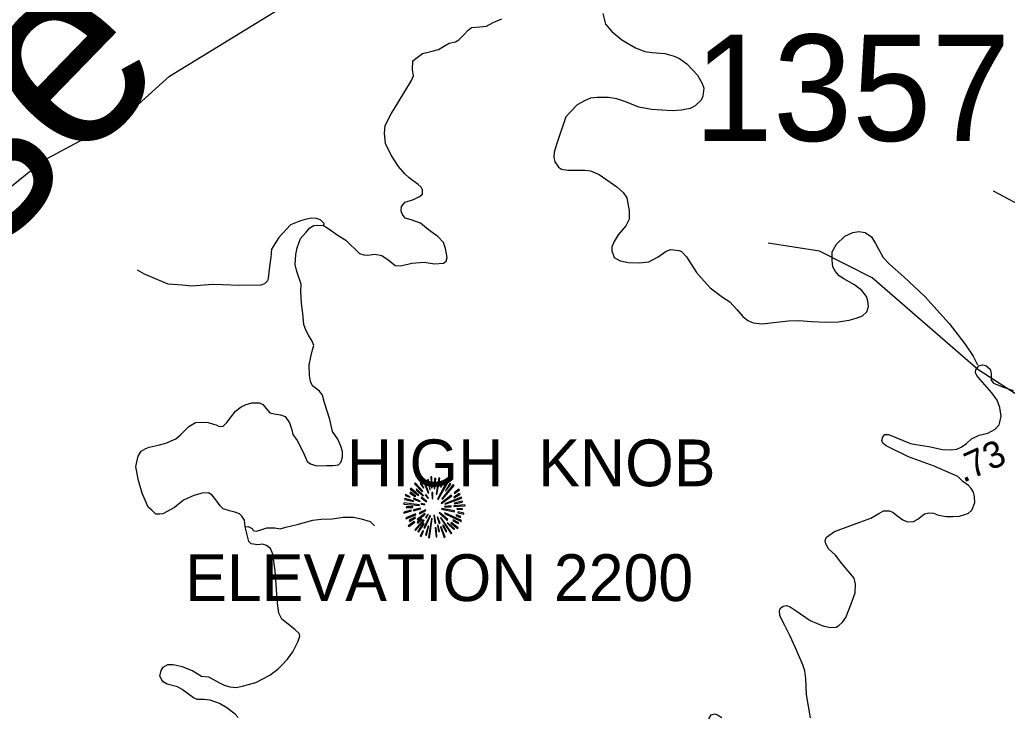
# Model space of a CAD drawing. Extents: x 1159738 to 1321356, y 736314 to 882035.
# Drawn here: x 1186706 to 1191346, y 832224 to 835503 of the extents above; entities that cross this region are included whole.
import ezdxf

# ---------------------------------------------------------------- set-up
doc = ezdxf.new("R2010")
doc.units = 0
for name, color, linetype in [('Exist Geographical Mountain Summit CELL', 7, 'Continuous'), ('Exist Geographical Mountain Summit Elevation Number Label', 7, 'Continuous'), ('Exist Geographical Mountain Summit Label', 7, 'Continuous'), ('Exist Hydrographic Misc Water Feature', 7, 'Continuous'), ('Exist Road Non-System Type 51', 7, 'Continuous'), ('Exist Road Primary NC Mileage Hundredths English Label', 7, 'Continuous'), ('Exist Road Primary NC Unpaved Attributed', 7, 'Continuous'), ('Exist Road Secondary Type 51 Number Label', 7, 'Continuous')]:
    doc.layers.add(name, color=color, linetype=linetype)

msp = doc.modelspace()

# ---------------------------------------------------------------- linework, layer by layer
at = {"layer": 'Exist Geographical Mountain Summit CELL'}
for points in [[(1188560, 833321.5), (1188596, 833284), (1188599.3, 833286.6), (1188564.1, 833326.2)], [(1188587.6, 833322.9), (1188603.3, 833301.1), (1188605.1, 833302.6), (1188591.7, 833326.9)], [(1188598.5, 833344.8), (1188624.7, 833277.9), (1188627.6, 833278.9), (1188603.7, 833347.3)], [(1188632.4, 833292.8), (1188634.9, 833293.5), (1188625.8, 833341.4), (1188621.5, 833340.3)], [(1188637.1, 833354.2), (1188641.1, 833302.2), (1188644.3, 833302.6), (1188642.9, 833355.2)], [(1188653.1, 833300.1), (1188657, 833300.1), (1188660.7, 833347.3), (1188655.2, 833347.3)], [(1188665.1, 833271.7), (1188680, 833348.7), (1188674.5, 833350.5), (1188661.8, 833272.4)], [(1188668.3, 833249.9), (1188671.3, 833248.1), (1188719.9, 833332.7), (1188714.5, 833336.4)], [(1188682.8, 833306.9), (1188686.2, 833305.8), (1188695.6, 833332.7), (1188690.9, 833334.5)], [(1188689.4, 833251.3), (1188691.6, 833249.2), (1188747.2, 833313.4), (1188743.2, 833318.2)], [(1188726.8, 833322.9), (1188705.8, 833289.5), (1188708.7, 833288.4), (1188731.2, 833319.7)], [(1188516.8, 833266.9), (1188539.3, 833258.2), (1188540.4, 833261.2), (1188518.3, 833272.1)], [(1188538.6, 833277.9), (1188564.4, 833261.5), (1188566.6, 833264.1), (1188541.5, 833281.8)], [(1188539.7, 833296.7), (1188579.3, 833266.2), (1188581.5, 833268.4), (1188543.3, 833301.1)], [(1188568, 833293.8), (1188600.7, 833264.8), (1188602.9, 833266.9), (1188570.9, 833298.9)], [(1188611.3, 833268.4), (1188625.1, 833252), (1188627.2, 833254.2), (1188614.5, 833271.3)], [(1188642.5, 833280.8), (1188643.9, 833251.7), (1188646.5, 833252), (1188646.5, 833281.1)], [(1188686.2, 833231.3), (1188688, 833228.8), (1188736.6, 833264.8), (1188733.4, 833269.1)], [(1188747.2, 833256.4), (1188774.8, 833271.3), (1188771.9, 833276.4), (1188745.8, 833259)], [(1188747.2, 833279.3), (1188749, 833276.8), (1188771.9, 833293.1), (1188768.3, 833296.7)], [(1188511.3, 833226.6), (1188583.3, 833219.7), (1188583.6, 833222.6), (1188511.3, 833231.7)], [(1188513.9, 833247.7), (1188555.3, 833238.2), (1188556.4, 833241.5), (1188515, 833252.4)], [(1188555.3, 833249.9), (1188585.8, 833237.9), (1188587, 833240), (1188557.5, 833253.9)], [(1188591.7, 833255.3), (1188616.8, 833236.4), (1188618.9, 833239.3), (1188594.2, 833258.6)], [(1188592, 833225.5), (1188609.1, 833223.3), (1188609.5, 833225.5), (1188592.8, 833229.9)], [(1188703.2, 833228.4), (1188704.3, 833226.2), (1188782.4, 833254.9), (1188780.6, 833259.6)], [(1188745.4, 833214.6), (1188797.7, 833217.9), (1188798.1, 833222.6), (1188745.8, 833217.9)], [(1188749, 833228.4), (1188785.8, 833235), (1188784.3, 833240.4), (1188747.6, 833230.7)], [(1188509.9, 833188.8), (1188511.3, 833183.7), (1188547.3, 833194.3), (1188545.1, 833197.5)], [(1188519.7, 833161.2), (1188522.3, 833156.5), (1188567.7, 833176.5), (1188566.2, 833181.2)], [(1188523.4, 833209.2), (1188553.1, 833210.6), (1188553.1, 833214.2), (1188522.3, 833214.2)], [(1188555.7, 833200.1), (1188556.8, 833195.4), (1188589.9, 833203.7), (1188589.2, 833207.4)], [(1188573.5, 833154.7), (1188576.4, 833151), (1188610.9, 833179.4), (1188609.1, 833181.9)], [(1188583.3, 833185.9), (1188585.5, 833181.2), (1188614.2, 833196.4), (1188613.1, 833199.7)], [(1188605.1, 833114.7), (1188609.5, 833112.9), (1188636, 833171.3), (1188633.5, 833172.1)], [(1188612, 833164.1), (1188615.3, 833161.2), (1188625.4, 833177.5), (1188623.6, 833179)], [(1188652, 833173.2), (1188656, 833136.2), (1188660.4, 833136.5), (1188655.2, 833173.9)], [(1188676.4, 833184.8), (1188714.9, 833149.6), (1188717.4, 833153.9), (1188678.2, 833187)], [(1188687.6, 833201.9), (1188748.3, 833190), (1188749.4, 833194.3), (1188688.7, 833205.5)], [(1188701.4, 833182.3), (1188779.6, 833144.1), (1188781.4, 833149.6), (1188702.9, 833185.2)], [(1188702.2, 833215.8), (1188702.2, 833212.8), (1188732.3, 833212.8), (1188733, 833217.9)], [(1188754.8, 833172.1), (1188775.9, 833164.1), (1188777.7, 833168.5), (1188756.3, 833175.3)], [(1188760.3, 833202.7), (1188786.8, 833200.4), (1188786.8, 833204.8), (1188760.7, 833205.9)], [(1188764.3, 833185.5), (1188792.6, 833178.3), (1188793.3, 833183.7), (1188765.3, 833190)], [(1188531, 833124.5), (1188533.8, 833120.5), (1188562.2, 833141.6), (1188559.6, 833144.8)], [(1188537.2, 833145.2), (1188566.2, 833161.9), (1188564.1, 833165.6), (1188535, 833150.3)], [(1188561.9, 833104.9), (1188564.8, 833102.3), (1188605.5, 833150), (1188602.6, 833152.1)], [(1188577.2, 833136.2), (1188596.4, 833154.3), (1188593.1, 833156.5), (1188572.7, 833139.4)], [(1188601.9, 833136.2), (1188576.8, 833096.9), (1188580, 833094.4), (1188605.9, 833133.9)], [(1188626.5, 833069.3), (1188631.2, 833068.2), (1188643.9, 833157.5), (1188640.7, 833158.3)], [(1188668, 833164.5), (1188676.7, 833134.7), (1188680.7, 833136.5), (1188670.1, 833165.6)], [(1188677.8, 833098), (1188672.3, 833127.8), (1188669.1, 833127.8), (1188673.5, 833096.9)], [(1188682.5, 833162.2), (1188733, 833087.4), (1188736.6, 833090.3), (1188685, 833163.4)], [(1188693, 833125.2), (1188709, 833095.8), (1188713.1, 833098), (1188696.7, 833126.7)], [(1188714.9, 833136.5), (1188745, 833107.4), (1188748.3, 833110), (1188717.1, 833139)], [(1188731.6, 833137.2), (1188762.1, 833111.4), (1188765.3, 833115), (1188733.4, 833139.8)], [(1188740.7, 833148.2), (1188765.7, 833135.1), (1188768.3, 833138.7), (1188742.9, 833152.1)], [(1188587, 833077.6), (1188591.7, 833074.7), (1188602.6, 833099.4), (1188599.3, 833101.6)], [(1188616.8, 833079.5), (1188628.7, 833122.3), (1188625.1, 833122.7), (1188612.3, 833080.5)], [(1188658.2, 833114.7), (1188661.8, 833072.2), (1188665.8, 833073.2), (1188662.5, 833114.7)], [(1188682.5, 833119.4), (1188700, 833069.6), (1188704.3, 833071.4), (1188685.4, 833120.2)]]:
    msp.add_lwpolyline(points, close=True, dxfattribs=at)
at = {"layer": 'Exist Hydrographic Misc Water Feature'}
for points in [[(1186814.2, 834840.1), (1187196.2, 835045.8), (1187409.2, 835238.5), (1187918.3, 835550), (1188095.2, 835612.1), (1188505.3, 835669.6), (1188564.2, 835707.8), (1188678.2, 835905.7), (1188707.2, 836036.5), (1188684.3, 836430.8), (1188780.2, 836576.6), (1188925.2, 836714.9), (1188944.3, 836799.8)], [(1185059.2, 832344.3), (1185210.3, 832649.9), (1185251.3, 832931.3), (1185295.3, 833029), (1185324.3, 833445.3), (1185411.2, 833594.4), (1185670.2, 833878.2), (1186223.2, 834280.8), (1186584.2, 834654.3), (1186814.2, 834840.1)], [(1191757.4, 833503.7), (1191208.4, 833859.3), (1190711.3, 834289.5), (1190464.3, 834415.8), (1190223.3, 834453.5)]]:
    msp.add_lwpolyline(points, dxfattribs=at)
at = {"layer": 'Exist Road Non-System Type 51'}
for points in [[(1188133.2, 834535.2), (1188153, 834523), (1188202.6, 834489.4), (1188237.4, 834466.7), (1188303, 834405), (1188323.1, 834398.3), (1188341.9, 834397), (1188374, 834401), (1188407.5, 834395.6), (1188442.3, 834371.5), (1188469.1, 834347.4), (1188478.5, 834346), (1188502.6, 834347.4), (1188548.2, 834359.4), (1188605.8, 834363.4), (1188654, 834355.4), (1188696.8, 834358.1), (1188710.2, 834367.5), (1188714.3, 834384.9), (1188706.2, 834427.8), (1188696.8, 834455.9), (1188670.1, 834484.1), (1188627.2, 834514.9), (1188588.3, 834547.1), (1188545.5, 834561.8), (1188517.4, 834569.9), (1188504, 834587.3), (1188497.3, 834603.4), (1188499.9, 834624.8), (1188517.4, 834644.9), (1188556.2, 834658.4), (1188584.3, 834671.8), (1188597.7, 834682.5), (1188599.1, 834695.9), (1188599.1, 834703.9), (1188592.4, 834716), (1188577.6, 834729.4), (1188536.1, 834760.2), (1188516, 834779), (1188485.2, 834813.8), (1188451.7, 834866.1), (1188424.9, 834921.1), (1188419.6, 834970), (1188422.3, 835006.2), (1188450.4, 835061.2), (1188483.9, 835113.5), (1188546.9, 835218), (1188556, 835240.1), (1188552, 835268.3), (1188553.3, 835309.8), (1188566.7, 835320.5), (1188598.9, 835344.7), (1188643.1, 835355.4), (1188673.9, 835363.4), (1188704.7, 835382.2), (1188723.4, 835392.9), (1188752.9, 835399.6), (1188769, 835409), (1188791.8, 835431.8), (1188813.2, 835454.6), (1188829.3, 835466.7), (1188868.1, 835469.3), (1188898.9, 835473.4), (1188929.7, 835490.8), (1188971.3, 835506.9)], [(1189445.8, 835532.2), (1189457.9, 835482.6), (1189488.7, 835447.7), (1189535.6, 835408.9), (1189598.5, 835371.3), (1189642.8, 835353.9), (1189677.6, 835348.5), (1189736.5, 835344.5), (1189780.7, 835331.1), (1189806.2, 835320.4), (1189841, 835296.3), (1189890.6, 835242.6), (1189913.3, 835203.8), (1189920, 835181), (1189916, 835143.4), (1189908, 835124.7), (1189879.9, 835098.5), (1189855.8, 835086.4), (1189815.6, 835078.3), (1189771.4, 835074.3), (1189674.9, 835081), (1189614.6, 835091.8), (1189549, 835118.6), (1189511.5, 835130.6), (1189472.7, 835137.3), (1189419.1, 835137.3), (1189388.3, 835134.7), (1189362.8, 835123.9), (1189325.3, 835102.5), (1189293.2, 835070.3), (1189271.7, 835046.2), (1189228.9, 834921.5), (1189216.8, 834881.3), (1189215.5, 834857.2), (1189220.8, 834834.4), (1189238.2, 834810.3), (1189251.6, 834800.9), (1189281.1, 834795.5), (1189307.9, 834795.5), (1189361.5, 834795.5), (1189388.3, 834792.8), (1189428.5, 834775.4), (1189511.2, 834718.3), (1189540.6, 834691.5), (1189558.1, 834666), (1189570.1, 834604.4), (1189568.8, 834565.5), (1189554, 834534.7), (1189517.9, 834491.8), (1189499.1, 834460.9), (1189488.7, 834434.9), (1189488.7, 834416.1), (1189499.4, 834385.3), (1189527.5, 834370.5), (1189566.4, 834362.5), (1189615.9, 834359.8), (1189661.5, 834365.2), (1189705.7, 834388), (1189743.2, 834414.8), (1189766, 834422.8), (1189803.5, 834418.8), (1189815.5, 834413.4), (1189838.3, 834388), (1189885.2, 834315.6), (1189909.3, 834288.8), (1189949.5, 834243.2), (1190007.5, 834199.7)], [(1188133.2, 834535.2), (1188135.9, 834545.9), (1188119.8, 834560.7), (1188102.4, 834568.7), (1188075.6, 834570), (1188047.5, 834564.7), (1188024.7, 834558), (1187977.8, 834539.2), (1187922.9, 834478.9), (1187889.4, 834423.9), (1187885.4, 834386.4), (1187880, 834343.5), (1187873.3, 834288.5), (1187870.7, 834275.1), (1187855.9, 834261.7), (1187838.5, 834255), (1187738, 834253.7), (1187657.7, 834257.7), (1187610.8, 834259), (1187514.9, 834250), (1187469.3, 834255.4), (1187403.7, 834259.4), (1187343.4, 834284.8), (1187291.2, 834307.6), (1187259, 834326.4)], [(1187765, 833119.6), (1187761.1, 833150.3), (1187749.1, 833169), (1187738.4, 833181.1), (1187716.9, 833187.8), (1187691.5, 833194.5), (1187662, 833203.9), (1187647.3, 833218.6), (1187632.5, 833240.1), (1187609.8, 833268.2), (1187592.3, 833279), (1187562.9, 833277.6), (1187524, 833266.9), (1187475.8, 833244.1), (1187432.9, 833210.6), (1187378, 833181.1), (1187364.6, 833178.4), (1187344.5, 833179.8), (1187325.8, 833198.5), (1187308.4, 833211.9), (1187281.6, 833277.6), (1187264.2, 833336.6), (1187250.8, 833400.9), (1187255.1, 833425.5), (1187261.8, 833452.3), (1187276.6, 833475.1), (1187298, 833488.5), (1187314.1, 833493.9), (1187355.6, 833503.3), (1187391.8, 833512.7), (1187438.6, 833532.8), (1187460.1, 833550.2), (1187482.8, 833574.3), (1187500.3, 833591.7), (1187531.1, 833609.2), (1187567.2, 833611.8), (1187591.4, 833610.5), (1187631.5, 833597.1), (1187642.3, 833590.4), (1187662.3, 833593.1), (1187678.4, 833610.5), (1187719.9, 833662.8), (1187746.7, 833682.9), (1187769.5, 833695), (1187795.6, 833702.9), (1187810.4, 833701.6), (1187833.1, 833701.6), (1187847.9, 833694.9), (1187881.4, 833654.6), (1187901.4, 833650.6), (1187930.9, 833646.6), (1187952.3, 833638.6), (1187973.8, 833607.7), (1187984.5, 833575.6), (1187988.5, 833554.1), (1188008.6, 833524.6), (1188038.1, 833471), (1188056.8, 833426.8), (1188071.6, 833416), (1188099.7, 833406.7), (1188147.9, 833408), (1188178.7, 833408), (1188202.8, 833410.7), (1188216.2, 833425.4), (1188221.6, 833448.2), (1188221.6, 833473.7), (1188214.9, 833499.1), (1188200.2, 833531.3), (1188174.7, 833567.5), (1188162.7, 833623.8), (1188138.5, 833701.6), (1188127.8, 833739.1), (1188114.4, 833757.9), (1188080.9, 833782), (1188071.6, 833803.4), (1188067.6, 833830.2), (1188066.2, 833881.2), (1188073.1, 833919.2), (1188081.2, 833951.3), (1188087.9, 833971.4), (1188079.8, 833991.6), (1188062.4, 834019.7), (1188051.7, 834041.2), (1188041, 834070.6), (1188035.6, 834121.6), (1188030.3, 834169.8), (1188026.3, 834228.8), (1188028.9, 834259.7), (1188007.5, 834320), (1188000.6, 834352.9), (1188003.3, 834399.8), (1188008.6, 834430.6), (1188024.7, 834474.9), (1188051.5, 834504.4), (1188068.9, 834524.5), (1188087.7, 834536.5), (1188106.4, 834537.9), (1188133.2, 834535.2)], [(1190007.5, 834199.7), (1190042.2, 834176.5), (1190075.6, 834140.3), (1190103.1, 834108.4), (1190127.7, 834089.5), (1190152.4, 834077.9), (1190193, 834073.6), (1190262.5, 834080.8), (1190317.6, 834088.1), (1190366.9, 834089.5), (1190426.3, 834085.2), (1190494.4, 834082.3), (1190552.3, 834083.7), (1190603.1, 834091), (1190636.4, 834101.1), (1190666.8, 834111.3), (1190685.7, 834130.1), (1190694.4, 834154.8), (1190691.5, 834182.3), (1190684.2, 834202.6), (1190662.5, 834230.2), (1190629.1, 834257.7), (1190578.4, 834285.3), (1190556.7, 834299.8), (1190539.3, 834320.1), (1190526.3, 834341.8), (1190523.4, 834372.3), (1190523.4, 834411.4), (1190543.6, 834447.7), (1190582.8, 834485.4), (1190620.4, 834502.8), (1190649.4, 834507.2), (1190678.4, 834502.8), (1190708.8, 834482.5), (1190727.7, 834452), (1190763.9, 834385.3), (1190792.9, 834353.4), (1190861, 834295.4), (1190959.5, 834202.6), (1191074, 834075), (1191146.5, 833979.3), (1191186.3, 833921.8), (1191206.6, 833881.2)], [(1187765, 833119.6), (1187779.7, 833120.9), (1187798.5, 833111.5), (1187802.5, 833102.1), (1187817.2, 833099.4), (1187833.3, 833103.5), (1187866.8, 833114.2), (1187904.3, 833115.5), (1187929.7, 833110.2), (1187956.5, 833118.2), (1188008.8, 833130.3), (1188082.4, 833150.4), (1188122.6, 833155.7), (1188173.5, 833157.1), (1188225.8, 833165.1), (1188274, 833165.1), (1188310.2, 833157.1), (1188353, 833145), (1188373.1, 833123.6)], [(1187731.7, 832222.6), (1187718.3, 832238.7), (1187679.4, 832268.2), (1187644.6, 832289.7), (1187600.4, 832304.4), (1187572.3, 832308.4), (1187538.8, 832308.4), (1187522.7, 832315.1), (1187469.1, 832355.3), (1187446.4, 832367.4), (1187398.1, 832379.5), (1187379.4, 832390.2), (1187372.7, 832399.6), (1187363.3, 832417), (1187370, 832443.8), (1187379.4, 832459.9), (1187402.2, 832472), (1187426.3, 832472), (1187469.1, 832462.6), (1187518.7, 832442.5), (1187560.2, 832418.3), (1187592.4, 832414.3), (1187612.5, 832403.6), (1187644.6, 832386.2), (1187666, 832375.4), (1187692.8, 832367.4), (1187725, 832364.7), (1187757.1, 832371.4), (1187779.9, 832378.1), (1187814.7, 832387.5), (1187880.4, 832422.4), (1187919.2, 832450.5), (1187935.3, 832467.9), (1187963.4, 832497.4), (1187988.9, 832532.3), (1188014.1, 832581.6), (1188022.1, 832605.8), (1188019.5, 832617.8), (1187998, 832636.6), (1187937.7, 832684.9), (1187923, 832713), (1187916.3, 832761.3), (1187905.6, 832913.1), (1187894.9, 832990.9), (1187884.2, 833017.7), (1187865.4, 833032.4), (1187846.7, 833037.8), (1187823.9, 833035.1), (1187793.1, 833039.1), (1187782.4, 833051.2), (1187775.7, 833075.3), (1187765, 833119.6)]]:
    msp.add_lwpolyline(points, dxfattribs=at)
at = {"layer": 'Exist Road Primary NC Unpaved Attributed'}
for points in [[(1190420.9, 832221.8), (1190402.8, 832331.2), (1190399.4, 832404.5), (1190395.1, 832442.4), (1190386, 832471.3), (1190350.7, 832551.4), (1190324.8, 832608.3), (1190300.7, 832655.7), (1190277.4, 832700.5), (1190275.7, 832727.3), (1190282.6, 832739.3), (1190293.8, 832746.2), (1190308.5, 832750.5), (1190325.7, 832742.8), (1190353.7, 832724.2), (1190420.1, 832679.4), (1190479.5, 832653.6), (1190514.9, 832645.8), (1190541.6, 832648.4), (1190555.4, 832655.3), (1190571.8, 832670.8), (1190588.1, 832693.2), (1190612.3, 832757.8), (1190631.2, 832809.6), (1190633.8, 832850.1), (1190626.9, 832878.5), (1190569.6, 832947.9), (1190538.6, 832985.8), (1190505.8, 833016.8), (1190493.8, 833040.1), (1190491.2, 833054.8), (1190496.4, 833071.1), (1190534.3, 833097), (1190654, 833141.9), (1190705, 833160.6), (1190743.5, 833181.5), (1190765.4, 833194), (1190791.5, 833194.8), (1190808.8, 833187.9), (1190827.7, 833173.3), (1190856.2, 833152.6), (1190877.7, 833143.1), (1190905.3, 833144.8), (1190926.2, 833155.9), (1190957.4, 833180.9), (1190978.2, 833186.1), (1190999.7, 833184), (1191023.8, 833174.6), (1191059.2, 833167.7), (1191090.2, 833167.7), (1191121.2, 833169.4), (1191147.1, 833177.2), (1191163.4, 833184), (1191179.8, 833197.8), (1191185.3, 833209), (1191194.5, 833234), (1191192.6, 833261.1), (1191187.4, 833283), (1191177, 833299.6), (1191164.5, 833314.2), (1191137.4, 833332.9), (1191114.7, 833355.9), (1191002.7, 833405.1), (1190882.9, 833448.2), (1190777.9, 833500), (1190761.2, 833512.5), (1190757.1, 833525), (1190762.3, 833542.7), (1190770.6, 833553.1), (1190788.3, 833553.1), (1190891.8, 833512), (1190916.8, 833506.8), (1190978.2, 833496.4), (1191042.7, 833482.9), (1191083.3, 833481.8), (1191109.3, 833484.9), (1191130.1, 833494.3), (1191154.1, 833512), (1191178, 833533.9), (1191213.9, 833550), (1191254.5, 833560.4), (1191288.8, 833578.1), (1191307.8, 833598.2), (1191312.1, 833612), (1191317.3, 833640.4), (1191310.7, 833681.2), (1191298.2, 833714.5), (1191273.2, 833749.9), (1191219.6, 833811.9), (1191204, 833830.6), (1191196.7, 833843.1), (1191198.8, 833857.7), (1191212.4, 833876.4), (1191230.1, 833881.6), (1191245.7, 833877.4), (1191253.5, 833872.2), (1191266.4, 833861), (1191270.6, 833841), (1191269.9, 833808.5), (1191281.1, 833794.7), (1191323.3, 833778.3), (1191373.3, 833761.1)], [(1189943.5, 832216.6), (1189955.5, 832235.6), (1189971.9, 832239.9), (1189984, 832235.6), (1190004.7, 832223.5)]]:
    msp.add_lwpolyline(points, dxfattribs=at)
at = {"layer": 'Exist Road Secondary Type 51 Number Label'}
msp.add_line((1192715.1, 833936.4), (1191280.9, 834697.4), dxfattribs=at)

# ---------------------------------------------------------------- texts
at = {"layer": 'Exist Geographical Mountain Summit Elevation Number Label'}
msp.add_text('ELEVATION 2200', height=220, dxfattribs=at).set_placement((1187482.8, 832770.5))
at = {"layer": 'Exist Geographical Mountain Summit Label'}
msp.add_text('Schoolhouse Ridge', height=880, rotation=45.8425, dxfattribs=at).set_placement((1182680.7, 830380.7))
msp.add_text('HIGH  KNOB', height=220, dxfattribs=at).set_placement((1188242.8, 833310.2))
at = {"layer": 'Exist Road Primary NC Mileage Hundredths English Label'}
msp.add_text('.73', height=125, rotation=24.2013, dxfattribs=at).set_placement((1191139.2, 833325.4))
at = {"layer": 'Exist Road Secondary Type 51 Number Label'}
msp.add_text('1357', height=500, dxfattribs=at).set_placement((1189873.9, 834933.5))

doc.saveas('drawing.dxf')
